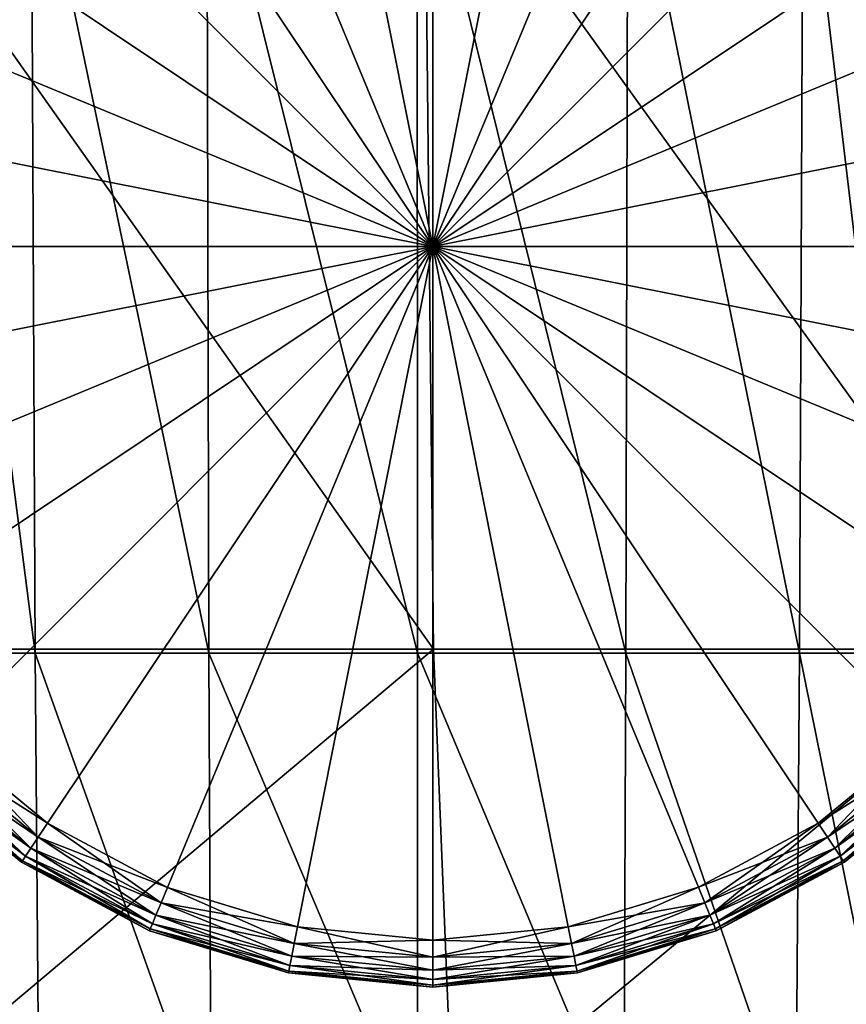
# Model space of a CAD drawing. Header units: millimetres. Extents: x 2387 to 13955, y -4964 to 364.
# Tile 270 of 656: x 7012 to 7052, y -4928 to -4880. Entities that reach past the tile are written whole.
import ezdxf

# ---------------------------------------------------------------- set-up
doc = ezdxf.new("R2010")
doc.units = ezdxf.units.MM
doc.header["$MEASUREMENT"] = 0
doc.layers.add('Predefinito', color=7, linetype='Continuous', true_color=0x000000)

msp = doc.modelspace()

# ---------------------------------------------------------------- linework, layer by layer
at = {"layer": 'Predefinito'}
for points in [[(7025.35, -4857.582), (7031.983, -4856.928), (7031.983, -4890.932)], [(7031.983, -4856.928, 12), (7025.35, -4857.582, 12), (7031.983, -4890.932, 12)], [(7031.983, -4856.928), (7038.617, -4857.582), (7031.983, -4890.932)], [(7038.617, -4857.582, 12), (7031.983, -4856.928, 12), (7031.983, -4890.932, 12)], [(7018.971, -4859.517), (7025.35, -4857.582), (7031.983, -4890.932)], [(7025.35, -4857.582, 12), (7018.971, -4859.517, 12), (7031.983, -4890.932, 12)], [(7038.617, -4857.582), (7044.996, -4859.517), (7031.983, -4890.932)], [(7044.996, -4859.517, 12), (7038.617, -4857.582, 12), (7031.983, -4890.932, 12)], [(7013.092, -4862.659), (7018.971, -4859.517), (7031.983, -4890.932)], [(7018.971, -4859.517, 12), (7013.092, -4862.659, 12), (7031.983, -4890.932, 12)], [(7044.996, -4859.517), (7050.875, -4862.659), (7031.983, -4890.932)], [(7050.875, -4862.659, 12), (7044.996, -4859.517, 12), (7031.983, -4890.932, 12)], [(7007.939, -4866.888), (7013.092, -4862.659), (7031.983, -4890.932)], [(7013.092, -4862.659, 12), (7007.939, -4866.888, 12), (7031.983, -4890.932, 12)], [(7050.875, -4862.659), (7056.028, -4866.888), (7031.983, -4890.932)], [(7056.028, -4866.888, 12), (7050.875, -4862.659, 12), (7031.983, -4890.932, 12)], [(7003.71, -4872.041), (7007.939, -4866.888), (7031.983, -4890.932)], [(7007.939, -4866.888, 12), (7003.71, -4872.041, 12), (7031.983, -4890.932, 12)], [(7056.028, -4866.888), (7060.256, -4872.041), (7031.983, -4890.932)], [(7060.256, -4872.041, 12), (7056.028, -4866.888, 12), (7031.983, -4890.932, 12)], [(7032.004, -4910.664, 608.076), (7031.578, -4869.299, 608.075), (7002.767, -4869.299, 485.808)], [(7002.767, -4869.299, 485.808), (7003.126, -4910.664, 485.821), (7032.004, -4910.664, 608.076)], [(7007.134, -4869.299, 12.171), (7012.293, -4869.299, 12.171), (7012.482, -4910.875, 12.171)], [(7012.482, -4910.875, 12.171), (7007.372, -4910.875, 12.171), (7007.134, -4869.299, 12.171)], [(7012.293, -4869.299, 12.171), (7020.893, -4869.299, 12.171), (7021, -4910.875, 12.171)], [(7021, -4910.875, 12.171), (7012.482, -4910.875, 12.171), (7012.293, -4869.299, 12.171)], [(7020.893, -4869.299, 12.171), (7031.212, -4869.299, 12.171), (7031.222, -4910.875, 12.171)], [(7031.222, -4910.875, 12.171), (7021, -4910.875, 12.171), (7020.893, -4869.299, 12.171)], [(7031.212, -4869.299, 12.171), (7041.532, -4869.299, 12.171), (7041.443, -4910.875, 12.171)], [(7041.443, -4910.875, 12.171), (7031.222, -4910.875, 12.171), (7031.212, -4869.299, 12.171)], [(7031.578, -4869.299, 608.075), (7032.004, -4910.664, 608.076), (7061.327, -4910.664, 730.331)], [(7061.327, -4910.664, 730.331), (7060.898, -4869.299, 730.342), (7031.578, -4869.299, 608.075)], [(7049.961, -4910.875, 12.171), (7041.443, -4910.875, 12.171), (7041.532, -4869.299, 12.171)], [(7041.532, -4869.299, 12.171), (7050.131, -4869.299, 12.171), (7049.961, -4910.875, 12.171)], [(7055.072, -4910.875, 12.171), (7049.961, -4910.875, 12.171), (7050.131, -4869.299, 12.171)], [(7050.131, -4869.299, 12.171), (7055.291, -4869.299, 12.171), (7055.072, -4910.875, 12.171)], [(7000.568, -4877.919), (7003.71, -4872.041), (7031.983, -4890.932)], [(7003.71, -4872.041, 12), (7000.568, -4877.919, 12), (7031.983, -4890.932, 12)], [(7060.256, -4872.041), (7063.399, -4877.919), (7031.983, -4890.932)], [(7063.399, -4877.919, 12), (7060.256, -4872.041, 12), (7031.983, -4890.932, 12)], [(6998.633, -4884.298), (7000.568, -4877.919), (7031.983, -4890.932)], [(7000.568, -4877.919, 12), (6998.633, -4884.298, 12), (7031.983, -4890.932, 12)], [(7063.399, -4877.919), (7065.334, -4884.298), (7031.983, -4890.932)], [(7065.334, -4884.298, 12), (7063.399, -4877.919, 12), (7031.983, -4890.932, 12)], [(6997.98, -4890.932), (6998.633, -4884.298), (7031.983, -4890.932)], [(6998.633, -4884.298, 12), (6997.98, -4890.932, 12), (7031.983, -4890.932, 12)], [(7065.334, -4884.298), (7065.987, -4890.932), (7031.983, -4890.932)], [(7065.987, -4890.932, 12), (7065.334, -4884.298, 12), (7031.983, -4890.932, 12)], [(6998.633, -4897.566), (6997.98, -4890.932), (7031.983, -4890.932)], [(6997.98, -4890.932, 12), (6998.633, -4897.566, 12), (7031.983, -4890.932, 12)], [(7000.568, -4903.945), (6998.633, -4897.566), (7031.983, -4890.932)], [(6998.633, -4897.566, 12), (7000.568, -4903.945, 12), (7031.983, -4890.932, 12)], [(7003.71, -4909.824), (7000.568, -4903.945), (7031.983, -4890.932)], [(7000.568, -4903.945, 12), (7003.71, -4909.824, 12), (7031.983, -4890.932, 12)], [(7007.939, -4914.976), (7003.71, -4909.824), (7031.983, -4890.932)], [(7003.71, -4909.824, 12), (7007.939, -4914.976, 12), (7031.983, -4890.932, 12)], [(7013.092, -4919.205), (7007.939, -4914.976), (7031.983, -4890.932)], [(7007.939, -4914.976, 12), (7013.092, -4919.205, 12), (7031.983, -4890.932, 12)], [(7018.971, -4922.348), (7013.092, -4919.205), (7031.983, -4890.932)], [(7013.092, -4919.205, 12), (7018.971, -4922.348, 12), (7031.983, -4890.932, 12)], [(7025.35, -4924.283), (7018.971, -4922.348), (7031.983, -4890.932)], [(7018.971, -4922.348, 12), (7025.35, -4924.283, 12), (7031.983, -4890.932, 12)], [(7031.983, -4924.936), (7025.35, -4924.283), (7031.983, -4890.932)], [(7025.35, -4924.283, 12), (7031.983, -4924.936, 12), (7031.983, -4890.932, 12)], [(7038.617, -4924.283), (7031.983, -4924.936), (7031.983, -4890.932)], [(7044.996, -4922.347), (7038.617, -4924.283), (7031.983, -4890.932)], [(7050.875, -4919.205), (7044.996, -4922.347), (7031.983, -4890.932)], [(7056.028, -4914.976), (7050.875, -4919.205), (7031.983, -4890.932)], [(7060.256, -4909.824), (7056.028, -4914.976), (7031.983, -4890.932)], [(7063.399, -4903.945), (7060.256, -4909.824), (7031.983, -4890.932)], [(7065.334, -4897.566), (7063.399, -4903.945), (7031.983, -4890.932)], [(7065.987, -4890.932), (7065.334, -4897.566), (7031.983, -4890.932)], [(7031.983, -4924.936, 12), (7038.617, -4924.283, 12), (7031.983, -4890.932, 12)], [(7038.617, -4924.283, 12), (7044.996, -4922.347, 12), (7031.983, -4890.932, 12)], [(7044.996, -4922.347, 12), (7050.875, -4919.205, 12), (7031.983, -4890.932, 12)], [(7050.875, -4919.205, 12), (7056.028, -4914.976, 12), (7031.983, -4890.932, 12)], [(7056.028, -4914.976, 12), (7060.256, -4909.824, 12), (7031.983, -4890.932, 12)], [(7060.256, -4909.824, 12), (7063.399, -4903.945, 12), (7031.983, -4890.932, 12)], [(7063.399, -4903.945, 12), (7065.334, -4897.566, 12), (7031.983, -4890.932, 12)], [(7065.334, -4897.566, 12), (7065.987, -4890.932, 12), (7031.983, -4890.932, 12)], [(7032.004, -4910.664, 608.076), (7003.126, -4910.664, 485.821), (7004.087, -4934.156, 485.835)], [(7004.087, -4934.156, 485.835), (7032.955, -4934.156, 608.077), (7032.004, -4910.664, 608.076)], [(7012.684, -4934.997, 12.171), (7007.626, -4934.997, 12.171), (7007.372, -4910.875, 12.171)], [(7007.372, -4910.875, 12.171), (7012.482, -4910.875, 12.171), (7012.684, -4934.997, 12.171)], [(7021.115, -4934.997, 12.171), (7012.684, -4934.997, 12.171), (7012.482, -4910.875, 12.171)], [(7012.482, -4910.875, 12.171), (7021, -4910.875, 12.171), (7021.115, -4934.997, 12.171)], [(7031.232, -4934.997, 12.171), (7021.115, -4934.997, 12.171), (7021, -4910.875, 12.171)], [(7021, -4910.875, 12.171), (7031.222, -4910.875, 12.171), (7031.232, -4934.997, 12.171)], [(7041.349, -4934.997, 12.171), (7031.232, -4934.997, 12.171), (7031.222, -4910.875, 12.171)], [(7031.222, -4910.875, 12.171), (7041.443, -4910.875, 12.171), (7041.349, -4934.997, 12.171)], [(7061.327, -4910.664, 730.331), (7032.004, -4910.664, 608.076), (7032.955, -4934.156, 608.077)], [(7032.955, -4934.156, 608.077), (7062.077, -4934.156, 730.32), (7061.327, -4910.664, 730.331)], [(7049.78, -4934.997, 12.171), (7041.349, -4934.997, 12.171), (7041.443, -4910.875, 12.171)], [(7041.443, -4910.875, 12.171), (7049.961, -4910.875, 12.171), (7049.78, -4934.997, 12.171)], [(7054.838, -4934.997, 12.171), (7049.78, -4934.997, 12.171), (7049.961, -4910.875, 12.171)], [(7049.961, -4910.875, 12.171), (7055.072, -4910.875, 12.171), (7054.838, -4934.997, 12.171)], [(7007.353, -4915.563, 0.08), (7007.939, -4914.976), (7013.092, -4919.205)], [(7007.939, -4914.976, 12), (7007.353, -4915.563, 11.92), (7012.631, -4919.895, 11.92)], [(7012.631, -4919.895, 11.92), (7013.092, -4919.205, 12), (7007.939, -4914.976, 12)], [(7051.335, -4919.895, 0.08), (7050.875, -4919.205), (7056.028, -4914.976)], [(7056.614, -4915.563, 11.92), (7056.028, -4914.976, 12), (7050.875, -4919.205, 12)], [(7056.028, -4914.976), (7056.614, -4915.563, 0.08), (7051.335, -4919.895, 0.08)], [(7006.897, -4916.019, 0.32), (7007.353, -4915.563, 0.08), (7012.631, -4919.895, 0.08)], [(7007.353, -4915.563, 11.92), (7006.897, -4916.019, 11.68), (7012.273, -4920.431, 11.68)], [(7013.092, -4919.205), (7012.631, -4919.895, 0.08), (7007.353, -4915.563, 0.08)], [(7012.273, -4920.431, 11.68), (7012.631, -4919.895, 11.92), (7007.353, -4915.563, 11.92)], [(7050.875, -4919.205, 12), (7051.335, -4919.895, 11.92), (7056.614, -4915.563, 11.92)], [(7051.694, -4920.431, 0.32), (7051.335, -4919.895, 0.08), (7056.614, -4915.563, 0.08)], [(7057.07, -4916.019, 11.68), (7056.614, -4915.563, 11.92), (7051.335, -4919.895, 11.92)], [(7056.614, -4915.563, 0.08), (7057.07, -4916.019, 0.32), (7051.694, -4920.431, 0.32)], [(7006.376, -4916.54, 1.28), (7006.571, -4916.344, 0.72), (7012.017, -4920.814, 0.72)], [(7006.571, -4916.344, 11.28), (7006.376, -4916.54, 10.72), (7011.864, -4921.044, 10.72)], [(7006.571, -4916.344, 0.72), (7006.897, -4916.019, 0.32), (7012.273, -4920.431, 0.32)], [(7006.897, -4916.019, 11.68), (7006.571, -4916.344, 11.28), (7012.017, -4920.814, 11.28)], [(7012.273, -4920.431, 0.32), (7012.017, -4920.814, 0.72), (7006.571, -4916.344, 0.72)], [(7011.864, -4921.044, 10.72), (7012.017, -4920.814, 11.28), (7006.571, -4916.344, 11.28)], [(7012.631, -4919.895, 0.08), (7012.273, -4920.431, 0.32), (7006.897, -4916.019, 0.32)], [(7012.017, -4920.814, 11.28), (7012.273, -4920.431, 11.68), (7006.897, -4916.019, 11.68)], [(7051.335, -4919.895, 11.92), (7051.694, -4920.431, 11.68), (7057.07, -4916.019, 11.68)], [(7051.95, -4920.814, 0.72), (7051.694, -4920.431, 0.32), (7057.07, -4916.019, 0.32)], [(7057.396, -4916.344, 11.28), (7057.07, -4916.019, 11.68), (7051.694, -4920.431, 11.68)], [(7051.694, -4920.431, 11.68), (7051.95, -4920.814, 11.28), (7057.396, -4916.344, 11.28)], [(7057.07, -4916.019, 0.32), (7057.396, -4916.344, 0.72), (7051.95, -4920.814, 0.72)], [(7052.103, -4921.044, 1.28), (7051.95, -4920.814, 0.72), (7057.396, -4916.344, 0.72)], [(7057.591, -4916.54, 10.72), (7057.396, -4916.344, 11.28), (7051.95, -4920.814, 11.28)], [(7057.396, -4916.344, 0.72), (7057.591, -4916.54, 1.28), (7052.103, -4921.044, 1.28)], [(7006.311, -4916.605, 2), (7006.376, -4916.54, 1.28), (7011.864, -4921.044, 1.28)], [(7006.376, -4916.54, 10.72), (7006.311, -4916.605, 10), (7011.812, -4921.12, 10)], [(7006.311, -4916.605, 2), (7011.812, -4921.12, 2), (7011.812, -4921.12, 6)], [(7011.812, -4921.12, 6), (7006.311, -4916.605, 6), (7006.311, -4916.605, 2)], [(7006.311, -4916.605, 6), (7011.812, -4921.12, 6), (7011.812, -4921.12, 10)], [(7011.812, -4921.12, 10), (7006.311, -4916.605, 10), (7006.311, -4916.605, 6)], [(7011.864, -4921.044, 1.28), (7011.812, -4921.12, 2), (7006.311, -4916.605, 2)], [(7011.812, -4921.12, 10), (7011.864, -4921.044, 10.72), (7006.376, -4916.54, 10.72)], [(7012.017, -4920.814, 0.72), (7011.864, -4921.044, 1.28), (7006.376, -4916.54, 1.28)], [(7051.95, -4920.814, 11.28), (7052.103, -4921.044, 10.72), (7057.591, -4916.54, 10.72)], [(7052.154, -4921.12, 2), (7052.103, -4921.044, 1.28), (7057.591, -4916.54, 1.28)], [(7057.656, -4916.605, 10), (7057.591, -4916.54, 10.72), (7052.103, -4921.044, 10.72)], [(7052.103, -4921.044, 10.72), (7052.154, -4921.12, 10), (7057.656, -4916.605, 10)], [(7057.591, -4916.54, 1.28), (7057.656, -4916.605, 2), (7052.154, -4921.12, 2)], [(7052.154, -4921.12, 2), (7057.656, -4916.605, 2), (7057.656, -4916.605, 6)], [(7057.656, -4916.605, 6), (7052.154, -4921.12, 6), (7052.154, -4921.12, 2)], [(7052.154, -4921.12, 6), (7057.656, -4916.605, 6), (7057.656, -4916.605, 10)], [(7057.656, -4916.605, 10), (7052.154, -4921.12, 10), (7052.154, -4921.12, 6)], [(7012.631, -4919.895, 0.08), (7013.092, -4919.205), (7018.971, -4922.348)], [(7013.092, -4919.205, 12), (7012.631, -4919.895, 11.92), (7018.653, -4923.114, 11.92)], [(7018.653, -4923.114, 11.92), (7018.971, -4922.348, 12), (7013.092, -4919.205, 12)], [(7045.313, -4923.113, 0.08), (7044.996, -4922.347), (7050.875, -4919.205)], [(7051.335, -4919.895, 11.92), (7050.875, -4919.205, 12), (7044.996, -4922.347, 12)], [(7050.875, -4919.205), (7051.335, -4919.895, 0.08), (7045.313, -4923.113, 0.08)], [(7012.273, -4920.431, 0.32), (7012.631, -4919.895, 0.08), (7018.653, -4923.114, 0.08)], [(7012.631, -4919.895, 11.92), (7012.273, -4920.431, 11.68), (7018.407, -4923.709, 11.68)], [(7018.971, -4922.348), (7018.653, -4923.114, 0.08), (7012.631, -4919.895, 0.08)], [(7018.407, -4923.709, 11.68), (7018.653, -4923.114, 11.92), (7012.631, -4919.895, 11.92)], [(7044.996, -4922.347, 12), (7045.313, -4923.113, 11.92), (7051.335, -4919.895, 11.92)], [(7045.56, -4923.709, 0.32), (7045.313, -4923.113, 0.08), (7051.335, -4919.895, 0.08)], [(7051.694, -4920.431, 11.68), (7051.335, -4919.895, 11.92), (7045.313, -4923.113, 11.92)], [(7051.335, -4919.895, 0.08), (7051.694, -4920.431, 0.32), (7045.56, -4923.709, 0.32)], [(7012.017, -4920.814, 0.72), (7012.273, -4920.431, 0.32), (7018.407, -4923.709, 0.32)], [(7012.273, -4920.431, 11.68), (7012.017, -4920.814, 11.28), (7018.23, -4924.135, 11.28)], [(7018.653, -4923.114, 0.08), (7018.407, -4923.709, 0.32), (7012.273, -4920.431, 0.32)], [(7018.23, -4924.135, 11.28), (7018.407, -4923.709, 11.68), (7012.273, -4920.431, 11.68)], [(7045.313, -4923.113, 11.92), (7045.56, -4923.709, 11.68), (7051.694, -4920.431, 11.68)], [(7045.736, -4924.135, 0.72), (7045.56, -4923.709, 0.32), (7051.694, -4920.431, 0.32)], [(7051.95, -4920.814, 11.28), (7051.694, -4920.431, 11.68), (7045.56, -4923.709, 11.68)], [(7051.694, -4920.431, 0.32), (7051.95, -4920.814, 0.72), (7045.736, -4924.135, 0.72)], [(7011.812, -4921.12, 2), (7011.864, -4921.044, 1.28), (7018.125, -4924.39, 1.28)], [(7011.864, -4921.044, 10.72), (7011.812, -4921.12, 10), (7018.089, -4924.475, 10)], [(7011.812, -4921.12, 2), (7018.089, -4924.475, 2), (7018.089, -4924.475, 6)], [(7018.089, -4924.475, 6), (7011.812, -4921.12, 6), (7011.812, -4921.12, 2)], [(7011.812, -4921.12, 6), (7018.089, -4924.475, 6), (7018.089, -4924.475, 10)], [(7018.089, -4924.475, 10), (7011.812, -4921.12, 10), (7011.812, -4921.12, 6)], [(7018.125, -4924.39, 1.28), (7018.089, -4924.475, 2), (7011.812, -4921.12, 2)], [(7011.864, -4921.044, 1.28), (7012.017, -4920.814, 0.72), (7018.23, -4924.135, 0.72)], [(7012.017, -4920.814, 11.28), (7011.864, -4921.044, 10.72), (7018.125, -4924.39, 10.72)], [(7018.089, -4924.475, 10), (7018.125, -4924.39, 10.72), (7011.864, -4921.044, 10.72)], [(7018.23, -4924.135, 0.72), (7018.125, -4924.39, 1.28), (7011.864, -4921.044, 1.28)], [(7018.407, -4923.709, 0.32), (7018.23, -4924.135, 0.72), (7012.017, -4920.814, 0.72)], [(7018.125, -4924.39, 10.72), (7018.23, -4924.135, 11.28), (7012.017, -4920.814, 11.28)], [(7045.56, -4923.709, 11.68), (7045.736, -4924.135, 11.28), (7051.95, -4920.814, 11.28)], [(7045.842, -4924.39, 1.28), (7045.736, -4924.135, 0.72), (7051.95, -4920.814, 0.72)], [(7052.103, -4921.044, 10.72), (7051.95, -4920.814, 11.28), (7045.736, -4924.135, 11.28)], [(7045.736, -4924.135, 11.28), (7045.842, -4924.39, 10.72), (7052.103, -4921.044, 10.72)], [(7051.95, -4920.814, 0.72), (7052.103, -4921.044, 1.28), (7045.842, -4924.39, 1.28)], [(7045.877, -4924.475, 2), (7045.842, -4924.39, 1.28), (7052.103, -4921.044, 1.28)], [(7052.154, -4921.12, 10), (7052.103, -4921.044, 10.72), (7045.842, -4924.39, 10.72)], [(7045.842, -4924.39, 10.72), (7045.877, -4924.475, 10), (7052.154, -4921.12, 10)], [(7052.103, -4921.044, 1.28), (7052.154, -4921.12, 2), (7045.877, -4924.475, 2)], [(7045.877, -4924.475, 2), (7052.154, -4921.12, 2), (7052.154, -4921.12, 6)], [(7052.154, -4921.12, 6), (7045.877, -4924.475, 6), (7045.877, -4924.475, 2)], [(7045.877, -4924.475, 6), (7052.154, -4921.12, 6), (7052.154, -4921.12, 10)], [(7052.154, -4921.12, 10), (7045.877, -4924.475, 10), (7045.877, -4924.475, 6)], [(7018.653, -4923.114, 0.08), (7018.971, -4922.348), (7025.35, -4924.283)], [(7018.971, -4922.348, 12), (7018.653, -4923.114, 11.92), (7025.188, -4925.096, 11.92)], [(7025.188, -4925.096, 11.92), (7025.35, -4924.283, 12), (7018.971, -4922.348, 12)], [(7038.779, -4925.096, 0.08), (7038.617, -4924.283), (7044.996, -4922.347)], [(7045.313, -4923.113, 11.92), (7044.996, -4922.347, 12), (7038.617, -4924.283, 12)], [(7044.996, -4922.347), (7045.313, -4923.113, 0.08), (7038.779, -4925.096, 0.08)], [(7018.407, -4923.709, 0.32), (7018.653, -4923.114, 0.08), (7025.188, -4925.096, 0.08)], [(7018.653, -4923.114, 11.92), (7018.407, -4923.709, 11.68), (7025.062, -4925.728, 11.68)], [(7025.35, -4924.283), (7025.188, -4925.096, 0.08), (7018.653, -4923.114, 0.08)], [(7025.062, -4925.728, 11.68), (7025.188, -4925.096, 11.92), (7018.653, -4923.114, 11.92)], [(7038.617, -4924.283, 12), (7038.779, -4925.096, 11.92), (7045.313, -4923.113, 11.92)], [(7038.905, -4925.728, 0.32), (7038.779, -4925.096, 0.08), (7045.313, -4923.113, 0.08)], [(7045.56, -4923.709, 11.68), (7045.313, -4923.113, 11.92), (7038.779, -4925.096, 11.92)], [(7045.313, -4923.113, 0.08), (7045.56, -4923.709, 0.32), (7038.905, -4925.728, 0.32)], [(7018.125, -4924.39, 1.28), (7018.23, -4924.135, 0.72), (7024.972, -4926.18, 0.72)], [(7018.23, -4924.135, 11.28), (7018.125, -4924.39, 10.72), (7024.918, -4926.451, 10.72)], [(7018.23, -4924.135, 0.72), (7018.407, -4923.709, 0.32), (7025.062, -4925.728, 0.32)], [(7018.407, -4923.709, 11.68), (7018.23, -4924.135, 11.28), (7024.972, -4926.18, 11.28)], [(7025.062, -4925.728, 0.32), (7024.972, -4926.18, 0.72), (7018.23, -4924.135, 0.72)], [(7024.918, -4926.451, 10.72), (7024.972, -4926.18, 11.28), (7018.23, -4924.135, 11.28)], [(7025.188, -4925.096, 0.08), (7025.062, -4925.728, 0.32), (7018.407, -4923.709, 0.32)], [(7024.972, -4926.18, 11.28), (7025.062, -4925.728, 11.68), (7018.407, -4923.709, 11.68)], [(7038.779, -4925.096, 11.92), (7038.905, -4925.728, 11.68), (7045.56, -4923.709, 11.68)], [(7038.995, -4926.18, 0.72), (7038.905, -4925.728, 0.32), (7045.56, -4923.709, 0.32)], [(7045.736, -4924.135, 11.28), (7045.56, -4923.709, 11.68), (7038.905, -4925.728, 11.68)], [(7038.905, -4925.728, 11.68), (7038.995, -4926.18, 11.28), (7045.736, -4924.135, 11.28)], [(7045.56, -4923.709, 0.32), (7045.736, -4924.135, 0.72), (7038.995, -4926.18, 0.72)], [(7039.049, -4926.451, 1.28), (7038.995, -4926.18, 0.72), (7045.736, -4924.135, 0.72)], [(7045.842, -4924.39, 10.72), (7045.736, -4924.135, 11.28), (7038.995, -4926.18, 11.28)], [(7045.736, -4924.135, 0.72), (7045.842, -4924.39, 1.28), (7039.049, -4926.451, 1.28)], [(7018.089, -4924.475, 2), (7018.125, -4924.39, 1.28), (7024.918, -4926.451, 1.28)], [(7018.125, -4924.39, 10.72), (7018.089, -4924.475, 10), (7024.9, -4926.541, 10)], [(7018.089, -4924.475, 2), (7024.9, -4926.541, 2), (7024.9, -4926.541, 6)], [(7024.9, -4926.541, 6), (7018.089, -4924.475, 6), (7018.089, -4924.475, 2)], [(7018.089, -4924.475, 6), (7024.9, -4926.541, 6), (7024.9, -4926.541, 10)], [(7024.9, -4926.541, 10), (7018.089, -4924.475, 10), (7018.089, -4924.475, 6)], [(7024.918, -4926.451, 1.28), (7024.9, -4926.541, 2), (7018.089, -4924.475, 2)], [(7024.9, -4926.541, 10), (7024.918, -4926.451, 10.72), (7018.125, -4924.39, 10.72)], [(7024.972, -4926.18, 0.72), (7024.918, -4926.451, 1.28), (7018.125, -4924.39, 1.28)], [(7025.188, -4925.096, 0.08), (7025.35, -4924.283), (7031.983, -4924.936)], [(7025.35, -4924.283, 12), (7025.188, -4925.096, 11.92), (7031.983, -4925.765, 11.92)], [(7031.983, -4925.765, 11.92), (7031.983, -4924.936, 12), (7025.35, -4924.283, 12)], [(7038.617, -4924.283), (7038.779, -4925.096, 0.08), (7031.983, -4925.765, 0.08)], [(7031.983, -4925.765, 0.08), (7031.983, -4924.936), (7038.617, -4924.283)], [(7038.779, -4925.096, 11.92), (7038.617, -4924.283, 12), (7031.983, -4924.936, 12)], [(7038.995, -4926.18, 11.28), (7039.049, -4926.451, 10.72), (7045.842, -4924.39, 10.72)], [(7039.066, -4926.541, 2), (7039.049, -4926.451, 1.28), (7045.842, -4924.39, 1.28)], [(7045.877, -4924.475, 10), (7045.842, -4924.39, 10.72), (7039.049, -4926.451, 10.72)], [(7039.049, -4926.451, 10.72), (7039.066, -4926.541, 10), (7045.877, -4924.475, 10)], [(7045.842, -4924.39, 1.28), (7045.877, -4924.475, 2), (7039.066, -4926.541, 2)], [(7039.066, -4926.541, 2), (7045.877, -4924.475, 2), (7045.877, -4924.475, 6)], [(7045.877, -4924.475, 6), (7039.066, -4926.541, 6), (7039.066, -4926.541, 2)], [(7039.066, -4926.541, 6), (7045.877, -4924.475, 6), (7045.877, -4924.475, 10)], [(7045.877, -4924.475, 10), (7039.066, -4926.541, 10), (7039.066, -4926.541, 6)], [(7025.062, -4925.728, 0.32), (7025.188, -4925.096, 0.08), (7031.983, -4925.765, 0.08)], [(7025.188, -4925.096, 11.92), (7025.062, -4925.728, 11.68), (7031.983, -4926.41, 11.68)], [(7031.983, -4924.936), (7031.983, -4925.765, 0.08), (7025.188, -4925.096, 0.08)], [(7031.983, -4926.41, 11.68), (7031.983, -4925.765, 11.92), (7025.188, -4925.096, 11.92)], [(7031.983, -4924.936, 12), (7031.983, -4925.765, 11.92), (7038.779, -4925.096, 11.92)], [(7038.779, -4925.096, 0.08), (7038.905, -4925.728, 0.32), (7031.983, -4926.41, 0.32)], [(7031.983, -4926.41, 0.32), (7031.983, -4925.765, 0.08), (7038.779, -4925.096, 0.08)], [(7038.905, -4925.728, 11.68), (7038.779, -4925.096, 11.92), (7031.983, -4925.765, 11.92)], [(7024.972, -4926.18, 0.72), (7025.062, -4925.728, 0.32), (7031.983, -4926.41, 0.32)], [(7025.062, -4925.728, 11.68), (7024.972, -4926.18, 11.28), (7031.983, -4926.87, 11.28)], [(7031.983, -4925.765, 0.08), (7031.983, -4926.41, 0.32), (7025.062, -4925.728, 0.32)], [(7031.983, -4926.87, 11.28), (7031.983, -4926.41, 11.68), (7025.062, -4925.728, 11.68)], [(7038.905, -4925.728, 0.32), (7038.995, -4926.18, 0.72), (7031.983, -4926.87, 0.72)], [(7031.983, -4926.87, 0.72), (7031.983, -4926.41, 0.32), (7038.905, -4925.728, 0.32)], [(7038.995, -4926.18, 11.28), (7038.905, -4925.728, 11.68), (7031.983, -4926.41, 11.68)], [(7031.983, -4925.765, 11.92), (7031.983, -4926.41, 11.68), (7038.905, -4925.728, 11.68)], [(7024.9, -4926.541, 2), (7024.918, -4926.451, 1.28), (7031.983, -4927.147, 1.28)], [(7024.918, -4926.451, 10.72), (7024.9, -4926.541, 10), (7031.983, -4927.239, 10)], [(7024.9, -4926.541, 2), (7031.983, -4927.239, 2), (7031.983, -4927.239, 6)], [(7031.983, -4927.239, 6), (7024.9, -4926.541, 6), (7024.9, -4926.541, 2)], [(7024.9, -4926.541, 6), (7031.983, -4927.239, 6), (7031.983, -4927.239, 10)], [(7031.983, -4927.239, 10), (7024.9, -4926.541, 10), (7024.9, -4926.541, 6)], [(7031.983, -4927.147, 1.28), (7031.983, -4927.239, 2), (7024.9, -4926.541, 2)], [(7024.918, -4926.451, 1.28), (7024.972, -4926.18, 0.72), (7031.983, -4926.87, 0.72)], [(7024.972, -4926.18, 11.28), (7024.918, -4926.451, 10.72), (7031.983, -4927.147, 10.72)], [(7031.983, -4927.239, 10), (7031.983, -4927.147, 10.72), (7024.918, -4926.451, 10.72)], [(7031.983, -4926.87, 0.72), (7031.983, -4927.147, 1.28), (7024.918, -4926.451, 1.28)], [(7031.983, -4926.41, 0.32), (7031.983, -4926.87, 0.72), (7024.972, -4926.18, 0.72)], [(7031.983, -4927.147, 10.72), (7031.983, -4926.87, 11.28), (7024.972, -4926.18, 11.28)], [(7038.995, -4926.18, 0.72), (7039.049, -4926.451, 1.28), (7031.983, -4927.147, 1.28)], [(7031.983, -4927.147, 1.28), (7031.983, -4926.87, 0.72), (7038.995, -4926.18, 0.72)], [(7039.049, -4926.451, 10.72), (7038.995, -4926.18, 11.28), (7031.983, -4926.87, 11.28)], [(7031.983, -4926.41, 11.68), (7031.983, -4926.87, 11.28), (7038.995, -4926.18, 11.28)], [(7039.049, -4926.451, 1.28), (7039.066, -4926.541, 2), (7031.983, -4927.239, 2)], [(7031.983, -4927.239, 2), (7031.983, -4927.147, 1.28), (7039.049, -4926.451, 1.28)], [(7039.066, -4926.541, 10), (7039.049, -4926.451, 10.72), (7031.983, -4927.147, 10.72)], [(7031.983, -4926.87, 11.28), (7031.983, -4927.147, 10.72), (7039.049, -4926.451, 10.72)], [(7031.983, -4927.239, 2), (7039.066, -4926.541, 2), (7039.066, -4926.541, 6)], [(7039.066, -4926.541, 6), (7031.983, -4927.239, 6), (7031.983, -4927.239, 2)], [(7031.983, -4927.239, 6), (7039.066, -4926.541, 6), (7039.066, -4926.541, 10)], [(7039.066, -4926.541, 10), (7031.983, -4927.239, 10), (7031.983, -4927.239, 6)], [(7031.983, -4927.147, 10.72), (7031.983, -4927.239, 10), (7039.066, -4926.541, 10)]]:
    msp.add_3dface(points, dxfattribs=at)

doc.saveas('drawing.dxf')
